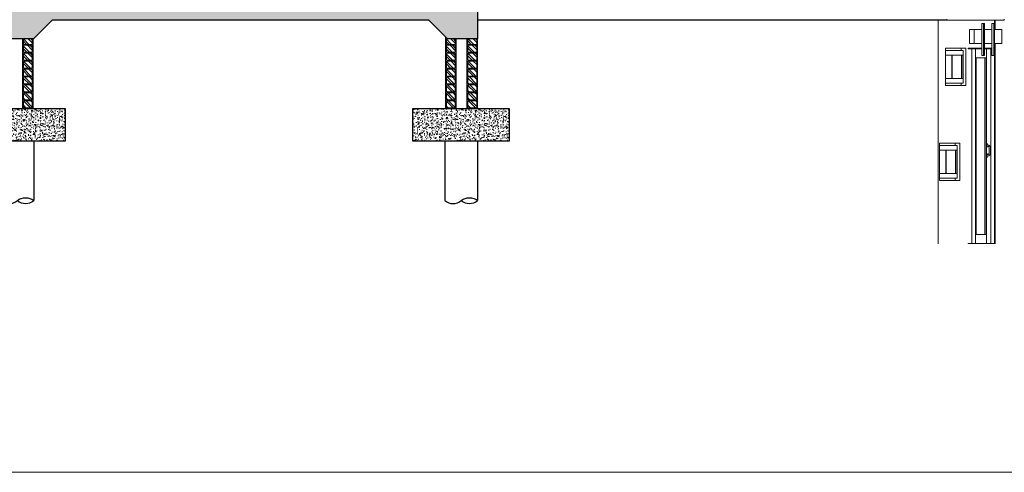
# Model space of a CAD drawing. Header units: millimetres. Extents: x -115474967 to 444143, y -74377 to 241828222.
# Tile 439 of 590: x 60063 to 70628, y -3692 to 1161. Entities that reach past the tile are written whole.
import ezdxf

# ---------------------------------------------------------------- set-up
doc = ezdxf.new("R2010")
doc.units = ezdxf.units.MM
doc.header["$MEASUREMENT"] = 0
doc.linetypes.add('CENTERX2', pattern=[4, 2.5, -0.5, 0.5, -0.5])
doc.linetypes.add('PHANTOM', pattern=[2.5, 1.25, -0.25, 0.25, -0.25, 0.25, -0.25])
for name, color, linetype in [('00-2 Steel', 2, 'Continuous'), ('00-5 Grid 01', 9, 'PHANTOM'), ('00-6 H-Brickwork', 9, 'Continuous'), ('CONCRETE', 3, 'Continuous'), ('Concrete Column', 1, 'Continuous')]:
    doc.layers.add(name, color=color, linetype=linetype)
doc.layers.add('0_cons_01', color=40, linetype='Continuous', lineweight=0, plot=False)
doc.layers.add('1HATCH', color=8, linetype='Continuous', lineweight=0)
doc.layers.add('2 Walls', color=4, linetype='Continuous', lineweight=50)
pattern_1 = [(135, (138195.14, 0), (-39.774756, -39.774756), []), (135, (138195.14, 26.517), (-39.774756, -39.774756), [])]

msp = doc.modelspace()

# ---------------------------------------------------------------- hatches: boundary and pattern name
at = {"layer": '00-6 H-Brickwork'}
h = msp.add_hatch(dxfattribs=at)
h.set_pattern_fill('ANSI32', color=256, scale=150, angle=450, style=0)
h.set_pattern_definition(pattern_1)
h.paths.add_polyline_path([(60102.42715, 896.58319), (60102.42715, 956.58319), (60197.42715, 956.58319), (60197.42715, 896.58319)])
h.paths.add_polyline_path([(60102.42715, 811.58319), (60102.42715, 886.58319), (60197.42715, 886.58319), (60197.42715, 811.58319)])
h.paths.add_polyline_path([(60102.42715, 726.58319), (60102.42715, 801.58319), (60197.42715, 801.58319), (60197.42715, 726.58319)])
h.paths.add_polyline_path([(60102.42715, 641.58319), (60102.42715, 716.58319), (60197.42715, 716.58319), (60197.42715, 641.58319)])
h.paths.add_polyline_path([(60102.42715, 556.58319), (60102.42715, 631.58319), (60197.42715, 631.58319), (60197.42715, 556.58319)])
h.paths.add_polyline_path([(60102.42715, 471.58319), (60102.42715, 546.58319), (60197.42715, 546.58319), (60197.42715, 471.58319)])
h.paths.add_polyline_path([(60102.42715, 386.58319), (60102.42715, 461.58319), (60197.42715, 461.58319), (60197.42715, 386.58319)])
h.paths.add_polyline_path([(60102.42715, 301.58319), (60102.42715, 376.58319), (60197.42715, 376.58319), (60197.42715, 301.58319)])
h.paths.add_polyline_path([(60102.42715, 216.58319), (60102.42715, 291.58319), (60197.42715, 291.58319), (60197.42715, 216.58319)])
h.paths.add_polyline_path([(59967.42715, 896.58319), (59967.42715, 956.58319), (59872.42715, 956.58319), (59872.42715, 896.58319)])
h.paths.add_polyline_path([(59967.42715, 811.58319), (59967.42715, 886.58319), (59872.42715, 886.58319), (59872.42715, 811.58319)])
h.paths.add_polyline_path([(59967.42715, 726.58319), (59967.42715, 801.58319), (59872.42715, 801.58319), (59872.42715, 726.58319)])
h.paths.add_polyline_path([(59967.42715, 641.58319), (59967.42715, 716.58319), (59872.42715, 716.58319), (59872.42715, 641.58319)])
h.paths.add_polyline_path([(59967.42715, 556.58319), (59967.42715, 631.58319), (59872.42715, 631.58319), (59872.42715, 556.58319)])
h.paths.add_polyline_path([(59967.42715, 471.58319), (59967.42715, 546.58319), (59872.42715, 546.58319), (59872.42715, 471.58319)])
h.paths.add_polyline_path([(59967.42715, 386.58319), (59967.42715, 461.58319), (59872.42715, 461.58319), (59872.42715, 386.58319)])
h.paths.add_polyline_path([(59967.42715, 301.58319), (59967.42715, 376.58319), (59872.42715, 376.58319), (59872.42715, 301.58319)])
h.paths.add_polyline_path([(59967.42715, 216.58319), (59967.42715, 291.58319), (59872.42715, 291.58319), (59872.42715, 216.58319)])
h.paths.add_polyline_path([(60102.42715, 5471.58319), (60102.42715, 5512.11457), (60197.42715, 5512.11457), (60197.42715, 5471.58319)])
h.paths.add_polyline_path([(60102.42715, 5386.58319), (60102.42715, 5461.58319), (60197.42715, 5461.58319), (60197.42715, 5386.58319)])
h.paths.add_polyline_path([(60102.42715, 5301.58319), (60102.42715, 5376.58319), (60197.42715, 5376.58319), (60197.42715, 5301.58319)])
h.paths.add_polyline_path([(60102.42715, 5216.58319), (60102.42715, 5291.58319), (60197.42715, 5291.58319), (60197.42715, 5216.58319)])
h.paths.add_polyline_path([(60102.42715, 5131.58319), (60102.42715, 5206.58319), (60197.42715, 5206.58319), (60197.42715, 5131.58319)])
h.paths.add_polyline_path([(60102.42715, 5046.58319), (60102.42715, 5121.58319), (60197.42715, 5121.58319), (60197.42715, 5046.58319)])
h.paths.add_polyline_path([(60102.42715, 4961.58319), (60102.42715, 5036.58319), (60197.42715, 5036.58319), (60197.42715, 4961.58319)])
h.paths.add_polyline_path([(60102.42715, 4876.58319), (60102.42715, 4951.58319), (60197.42715, 4951.58319), (60197.42715, 4876.58319)])
h.paths.add_polyline_path([(60102.42715, 4791.58319), (60102.42715, 4866.58319), (60197.42715, 4866.58319), (60197.42715, 4791.58319)])
h.paths.add_polyline_path([(60102.42715, 4706.58319), (60102.42715, 4781.58319), (60197.42715, 4781.58319), (60197.42715, 4706.58319)])
h.paths.add_polyline_path([(60102.42715, 4621.58319), (60102.42715, 4696.58319), (60197.42715, 4696.58319), (60197.42715, 4621.58319)])
h.paths.add_polyline_path([(60102.42715, 4536.58319), (60102.42715, 4611.58319), (60197.42715, 4611.58319), (60197.42715, 4536.58319)])
h.paths.add_polyline_path([(60102.42715, 4451.58319), (60102.42715, 4526.58319), (60197.42715, 4526.58319), (60197.42715, 4451.58319)])
h.paths.add_polyline_path([(60102.42715, 4366.58319), (60102.42715, 4441.58319), (60197.42715, 4441.58319), (60197.42715, 4366.58319)])
h.paths.add_polyline_path([(60102.42715, 4296.58319), (60102.42715, 4356.58319), (60197.42715, 4356.58319), (60197.42715, 4296.58319)])
h.paths.add_polyline_path([(60102.42715, 4211.58319), (60102.42715, 4286.58319), (60197.42715, 4286.58319), (60197.42715, 4211.58319)])
h.paths.add_polyline_path([(60102.42715, 4126.58319), (60102.42715, 4201.58319), (60197.42715, 4201.58319), (60197.42715, 4126.58319)])
h.paths.add_polyline_path([(60102.42715, 4041.58319), (60102.42715, 4116.58319), (60197.42715, 4116.58319), (60197.42715, 4041.58319)])
h.paths.add_polyline_path([(60102.42715, 3956.58319), (60102.42715, 4031.58319), (60197.42715, 4031.58319), (60197.42715, 3956.58319)])
h.paths.add_polyline_path([(60102.42715, 3871.58319), (60102.42715, 3946.58319), (60197.42715, 3946.58319), (60197.42715, 3871.58319)])
h.paths.add_polyline_path([(60102.42715, 3786.58319), (60102.42715, 3861.58319), (60197.42715, 3861.58319), (60197.42715, 3786.58319)])
h.paths.add_polyline_path([(60102.42715, 3701.58319), (60102.42715, 3776.58319), (60197.42715, 3776.58319), (60197.42715, 3701.58319)])
h.paths.add_polyline_path([(60102.42715, 3616.58319), (60102.42715, 3691.58319), (60197.42715, 3691.58319), (60197.42715, 3616.58319)])
h.paths.add_polyline_path([(60102.42715, 3546.58319), (60102.42715, 3606.58319), (60197.42715, 3606.58319), (60197.42715, 3546.58319)])
h.paths.add_polyline_path([(60102.42715, 3461.58319), (60102.42715, 3536.58319), (60197.42715, 3536.58319), (60197.42715, 3461.58319)])
h.paths.add_polyline_path([(60102.42715, 3376.58319), (60102.42715, 3451.58319), (60197.42715, 3451.58319), (60197.42715, 3376.58319)])
h.paths.add_polyline_path([(60102.42715, 3291.58319), (60102.42715, 3366.58319), (60197.42715, 3366.58319), (60197.42715, 3291.58319)])
h.paths.add_polyline_path([(60102.42715, 3206.58319), (60102.42715, 3281.58319), (60197.42715, 3281.58319), (60197.42715, 3206.58319)])
h.paths.add_polyline_path([(60102.42715, 3121.58319), (60102.42715, 3196.58319), (60197.42715, 3196.58319), (60197.42715, 3121.58319)])
h.paths.add_polyline_path([(60102.42715, 3036.58319), (60102.42715, 3111.58319), (60197.42715, 3111.58319), (60197.42715, 3036.58319)])
h.paths.add_polyline_path([(60102.42715, 2951.58319), (60102.42715, 3026.58319), (60197.42715, 3026.58319), (60197.42715, 2951.58319)])
h.paths.add_polyline_path([(60102.42715, 2866.58319), (60102.42715, 2941.58319), (60197.42715, 2941.58319), (60197.42715, 2866.58319)])
h.paths.add_polyline_path([(60102.42715, 2796.58319), (60102.42715, 2856.58319), (60197.42715, 2856.58319), (60197.42715, 2796.58319)])
h.paths.add_polyline_path([(60102.42715, 2711.58319), (60102.42715, 2786.58319), (60197.42715, 2786.58319), (60197.42715, 2711.58319)])
h.paths.add_polyline_path([(60102.42715, 2626.58319), (60102.42715, 2701.58319), (60197.42715, 2701.58319), (60197.42715, 2626.58319)])
h.paths.add_polyline_path([(60102.42715, 2541.58319), (60102.42715, 2616.58319), (60197.42715, 2616.58319), (60197.42715, 2541.58319)])
h.paths.add_polyline_path([(60102.42715, 2456.58319), (60102.42715, 2531.58319), (60197.42715, 2531.58319), (60197.42715, 2456.58319)])
h.paths.add_polyline_path([(60102.42715, 2371.58319), (60102.42715, 2446.58319), (60197.42715, 2446.58319), (60197.42715, 2371.58319)])
h.paths.add_polyline_path([(60102.42715, 2286.58319), (60102.42715, 2361.58319), (60197.42715, 2361.58319), (60197.42715, 2286.58319)])
h.paths.add_polyline_path([(60102.42715, 2201.58319), (60102.42715, 2276.58319), (60197.42715, 2276.58319), (60197.42715, 2201.58319)])
h.paths.add_polyline_path([(60102.42715, 2116.58319), (60102.42715, 2191.58319), (60197.42715, 2191.58319), (60197.42715, 2116.58319)])
h.paths.add_polyline_path([(60102.42715, 2046.58319), (60102.42715, 2106.58319), (60197.42715, 2106.58319), (60197.42715, 2046.58319)])
h.paths.add_polyline_path([(60102.42715, 1961.58319), (60102.42715, 2036.58319), (60197.42715, 2036.58319), (60197.42715, 1961.58319)])
h.paths.add_polyline_path([(60102.42715, 1876.58319), (60102.42715, 1951.58319), (60197.42715, 1951.58319), (60197.42715, 1876.58319)])
h.paths.add_polyline_path([(60102.42715, 1791.58319), (60102.42715, 1866.58319), (60197.42715, 1866.58319), (60197.42715, 1791.58319)])
h.paths.add_polyline_path([(60102.42715, 1706.58319), (60102.42715, 1781.58319), (60197.42715, 1781.58319), (60197.42715, 1706.58319)])
h.paths.add_polyline_path([(60102.42715, 1621.58319), (60102.42715, 1696.58319), (60197.42715, 1696.58319), (60197.42715, 1621.58319)])
h.paths.add_polyline_path([(60102.42715, 1536.58319), (60102.42715, 1611.58319), (60197.42715, 1611.58319), (60197.42715, 1536.58319)])
h.paths.add_polyline_path([(60102.42715, 1451.58319), (60102.42715, 1526.58319), (60197.42715, 1526.58319), (60197.42715, 1451.58319)])
h.paths.add_polyline_path([(60102.42715, 1366.58319), (60102.42715, 1441.58319), (60197.42715, 1441.58319), (60197.42715, 1366.58319)])
h.paths.add_polyline_path([(59967.42715, 5471.58319), (59967.42715, 5512.11457), (59872.42715, 5512.11457), (59872.42715, 5471.58319)])
h.paths.add_polyline_path([(59967.42715, 5386.58319), (59967.42715, 5461.58319), (59872.42715, 5461.58319), (59872.42715, 5386.58319)])
h.paths.add_polyline_path([(59967.42715, 5301.58319), (59967.42715, 5376.58319), (59872.42715, 5376.58319), (59872.42715, 5301.58319)])
h.paths.add_polyline_path([(59967.42715, 5216.58319), (59967.42715, 5291.58319), (59872.42715, 5291.58319), (59872.42715, 5216.58319)])
h.paths.add_polyline_path([(59967.42715, 5131.58319), (59967.42715, 5206.58319), (59872.42715, 5206.58319), (59872.42715, 5131.58319)])
h.paths.add_polyline_path([(59967.42715, 5046.58319), (59967.42715, 5121.58319), (59872.42715, 5121.58319), (59872.42715, 5046.58319)])
h.paths.add_polyline_path([(59967.42715, 4961.58319), (59967.42715, 5036.58319), (59872.42715, 5036.58319), (59872.42715, 4961.58319)])
h.paths.add_polyline_path([(59967.42715, 4876.58319), (59967.42715, 4951.58319), (59872.42715, 4951.58319), (59872.42715, 4876.58319)])
h.paths.add_polyline_path([(59967.42715, 4791.58319), (59967.42715, 4866.58319), (59872.42715, 4866.58319), (59872.42715, 4791.58319)])
h.paths.add_polyline_path([(59967.42715, 4706.58319), (59967.42715, 4781.58319), (59872.42715, 4781.58319), (59872.42715, 4706.58319)])
h.paths.add_polyline_path([(59967.42715, 4621.58319), (59967.42715, 4696.58319), (59872.42715, 4696.58319), (59872.42715, 4621.58319)])
h.paths.add_polyline_path([(59967.42715, 4536.58319), (59967.42715, 4611.58319), (59872.42715, 4611.58319), (59872.42715, 4536.58319)])
h.paths.add_polyline_path([(59967.42715, 4451.58319), (59967.42715, 4526.58319), (59872.42715, 4526.58319), (59872.42715, 4451.58319)])
h.paths.add_polyline_path([(59967.42715, 4366.58319), (59967.42715, 4441.58319), (59872.42715, 4441.58319), (59872.42715, 4366.58319)])
h.paths.add_polyline_path([(59967.42715, 4296.58319), (59967.42715, 4356.58319), (59872.42715, 4356.58319), (59872.42715, 4296.58319)])
h.paths.add_polyline_path([(59967.42715, 4211.58319), (59967.42715, 4286.58319), (59872.42715, 4286.58319), (59872.42715, 4211.58319)])
h.paths.add_polyline_path([(59967.42715, 4126.58319), (59967.42715, 4201.58319), (59872.42715, 4201.58319), (59872.42715, 4126.58319)])
h.paths.add_polyline_path([(59967.42715, 4041.58319), (59967.42715, 4116.58319), (59872.42715, 4116.58319), (59872.42715, 4041.58319)])
h.paths.add_polyline_path([(59967.42715, 3956.58319), (59967.42715, 4031.58319), (59872.42715, 4031.58319), (59872.42715, 3956.58319)])
h.paths.add_polyline_path([(59967.42715, 3871.58319), (59967.42715, 3946.58319), (59872.42715, 3946.58319), (59872.42715, 3871.58319)])
h.paths.add_polyline_path([(59967.42715, 3786.58319), (59967.42715, 3861.58319), (59872.42715, 3861.58319), (59872.42715, 3786.58319)])
h.paths.add_polyline_path([(59967.42715, 3701.58319), (59967.42715, 3776.58319), (59872.42715, 3776.58319), (59872.42715, 3701.58319)])
h.paths.add_polyline_path([(59967.42715, 3616.58319), (59967.42715, 3691.58319), (59872.42715, 3691.58319), (59872.42715, 3616.58319)])
h.paths.add_polyline_path([(59967.42715, 3546.58319), (59967.42715, 3606.58319), (59872.42715, 3606.58319), (59872.42715, 3546.58319)])
h.paths.add_polyline_path([(59967.42715, 3461.58319), (59967.42715, 3536.58319), (59872.42715, 3536.58319), (59872.42715, 3461.58319)])
h.paths.add_polyline_path([(59967.42715, 3376.58319), (59967.42715, 3451.58319), (59872.42715, 3451.58319), (59872.42715, 3376.58319)])
h.paths.add_polyline_path([(59967.42715, 3291.58319), (59967.42715, 3366.58319), (59872.42715, 3366.58319), (59872.42715, 3291.58319)])
h.paths.add_polyline_path([(59967.42715, 3206.58319), (59967.42715, 3281.58319), (59872.42715, 3281.58319), (59872.42715, 3206.58319)])
h.paths.add_polyline_path([(59967.42715, 3121.58319), (59967.42715, 3196.58319), (59872.42715, 3196.58319), (59872.42715, 3121.58319)])
h.paths.add_polyline_path([(59967.42715, 3036.58319), (59967.42715, 3111.58319), (59872.42715, 3111.58319), (59872.42715, 3036.58319)])
h.paths.add_polyline_path([(59967.42715, 2951.58319), (59967.42715, 3026.58319), (59872.42715, 3026.58319), (59872.42715, 2951.58319)])
h.paths.add_polyline_path([(59967.42715, 2866.58319), (59967.42715, 2941.58319), (59872.42715, 2941.58319), (59872.42715, 2866.58319)])
h.paths.add_polyline_path([(59967.42715, 2796.58319), (59967.42715, 2856.58319), (59872.42715, 2856.58319), (59872.42715, 2796.58319)])
h.paths.add_polyline_path([(59967.42715, 2711.58319), (59967.42715, 2786.58319), (59872.42715, 2786.58319), (59872.42715, 2711.58319)])
h.paths.add_polyline_path([(59967.42715, 2626.58319), (59967.42715, 2701.58319), (59872.42715, 2701.58319), (59872.42715, 2626.58319)])
h.paths.add_polyline_path([(59967.42715, 2541.58319), (59967.42715, 2616.58319), (59872.42715, 2616.58319), (59872.42715, 2541.58319)])
h.paths.add_polyline_path([(59967.42715, 2456.58319), (59967.42715, 2531.58319), (59872.42715, 2531.58319), (59872.42715, 2456.58319)])
h = msp.add_hatch(dxfattribs=at)
h.set_pattern_fill('ANSI32', color=256, scale=150, angle=450, style=0)
h.set_pattern_definition(pattern_1)
h.paths.add_polyline_path([(53880.1892, 896.58319), (53880.1892, 956.58319), (53975.1892, 956.58319), (53975.1892, 896.58319)])
h.paths.add_polyline_path([(53880.1892, 811.58319), (53880.1892, 886.58319), (53975.1892, 886.58319), (53975.1892, 811.58319)])
h.paths.add_polyline_path([(53880.1892, 726.58319), (53880.1892, 801.58319), (53975.1892, 801.58319), (53975.1892, 726.58319)])
h.paths.add_polyline_path([(53880.1892, 641.58319), (53880.1892, 716.58319), (53975.1892, 716.58319), (53975.1892, 641.58319)])
h.paths.add_polyline_path([(53880.1892, 556.58319), (53880.1892, 631.58319), (53975.1892, 631.58319), (53975.1892, 556.58319)])
h.paths.add_polyline_path([(53880.1892, 471.58319), (53880.1892, 546.58319), (53975.1892, 546.58319), (53975.1892, 471.58319)])
h.paths.add_polyline_path([(53880.1892, 386.58319), (53880.1892, 461.58319), (53975.1892, 461.58319), (53975.1892, 386.58319)])
h.paths.add_polyline_path([(53880.1892, 301.58319), (53880.1892, 376.58319), (53975.1892, 376.58319), (53975.1892, 301.58319)])
h.paths.add_polyline_path([(53880.1892, 216.58319), (53880.1892, 291.58319), (53975.1892, 291.58319), (53975.1892, 216.58319)])
h.paths.add_polyline_path([(53745.1892, 896.58319), (53745.1892, 956.58319), (53650.1892, 956.58319), (53650.1892, 896.58319)])
h.paths.add_polyline_path([(53745.1892, 811.58319), (53745.1892, 886.58319), (53650.1892, 886.58319), (53650.1892, 811.58319)])
h.paths.add_polyline_path([(53745.1892, 726.58319), (53745.1892, 801.58319), (53650.1892, 801.58319), (53650.1892, 726.58319)])
h.paths.add_polyline_path([(53745.1892, 641.58319), (53745.1892, 716.58319), (53650.1892, 716.58319), (53650.1892, 641.58319)])
h.paths.add_polyline_path([(53745.1892, 556.58319), (53745.1892, 631.58319), (53650.1892, 631.58319), (53650.1892, 556.58319)])
h.paths.add_polyline_path([(53745.1892, 471.58319), (53745.1892, 546.58319), (53650.1892, 546.58319), (53650.1892, 471.58319)])
h.paths.add_polyline_path([(53745.1892, 386.58319), (53745.1892, 461.58319), (53650.1892, 461.58319), (53650.1892, 386.58319)])
h.paths.add_polyline_path([(53745.1892, 301.58319), (53745.1892, 376.58319), (53650.1892, 376.58319), (53650.1892, 301.58319)])
h.paths.add_polyline_path([(53745.1892, 216.58319), (53745.1892, 291.58319), (53650.1892, 291.58319), (53650.1892, 216.58319)])
h.paths.add_polyline_path([(53880.1892, 2526.58319), (53880.1892, 2601.58319), (53975.1892, 2601.58319), (53975.1892, 2526.58319)])
h.paths.add_polyline_path([(53880.1892, 2456.58319), (53880.1892, 2516.58319), (53975.1892, 2516.58319), (53975.1892, 2456.58319)])
h.paths.add_polyline_path([(53880.1892, 2371.58319), (53880.1892, 2446.58319), (53975.1892, 2446.58319), (53975.1892, 2371.58319)])
h.paths.add_polyline_path([(53880.1892, 2286.58319), (53880.1892, 2361.58319), (53975.1892, 2361.58319), (53975.1892, 2286.58319)])
h.paths.add_polyline_path([(53880.1892, 2201.58319), (53880.1892, 2276.58319), (53975.1892, 2276.58319), (53975.1892, 2201.58319)])
h.paths.add_polyline_path([(53880.1892, 2116.58319), (53880.1892, 2191.58319), (53975.1892, 2191.58319), (53975.1892, 2116.58319)])
h.paths.add_polyline_path([(53880.1892, 2046.58319), (53880.1892, 2106.58319), (53975.1892, 2106.58319), (53975.1892, 2046.58319)])
h.paths.add_polyline_path([(53880.1892, 1961.58319), (53880.1892, 2036.58319), (53975.1892, 2036.58319), (53975.1892, 1961.58319)])
h.paths.add_polyline_path([(53880.1892, 1876.58319), (53880.1892, 1951.58319), (53975.1892, 1951.58319), (53975.1892, 1876.58319)])
h.paths.add_polyline_path([(53880.1892, 1791.58319), (53880.1892, 1866.58319), (53975.1892, 1866.58319), (53975.1892, 1791.58319)])
h.paths.add_polyline_path([(53880.1892, 1706.58319), (53880.1892, 1781.58319), (53975.1892, 1781.58319), (53975.1892, 1706.58319)])
h.paths.add_polyline_path([(53880.1892, 1621.58319), (53880.1892, 1696.58319), (53975.1892, 1696.58319), (53975.1892, 1621.58319)])
h.paths.add_polyline_path([(53880.1892, 1536.58319), (53880.1892, 1611.58319), (53975.1892, 1611.58319), (53975.1892, 1536.58319)])
h.paths.add_polyline_path([(53880.1892, 1451.58319), (53880.1892, 1526.58319), (53975.1892, 1526.58319), (53975.1892, 1451.58319)])
h.paths.add_polyline_path([(53880.1892, 1366.58319), (53880.1892, 1441.58319), (53975.1892, 1441.58319), (53975.1892, 1366.58319)])
h.paths.add_polyline_path([(53745.1892, 2526.58319), (53745.1892, 2601.58319), (53650.1892, 2601.58319), (53650.1892, 2526.58319)])
h.paths.add_polyline_path([(53745.1892, 2456.58319), (53745.1892, 2516.58319), (53650.1892, 2516.58319), (53650.1892, 2456.58319)])
h.paths.add_polyline_path([(53745.1892, 2371.58319), (53745.1892, 2446.58319), (53650.1892, 2446.58319), (53650.1892, 2371.58319)])
h.paths.add_polyline_path([(53745.1892, 2286.58319), (53745.1892, 2361.58319), (53650.1892, 2361.58319), (53650.1892, 2286.58319)])
h.paths.add_polyline_path([(53745.1892, 2201.58319), (53745.1892, 2276.58319), (53650.1892, 2276.58319), (53650.1892, 2201.58319)])
h.paths.add_polyline_path([(53745.1892, 2116.58319), (53745.1892, 2191.58319), (53650.1892, 2191.58319), (53650.1892, 2116.58319)])
h.paths.add_polyline_path([(53745.1892, 2046.58319), (53745.1892, 2106.58319), (53650.1892, 2106.58319), (53650.1892, 2046.58319)])
h.paths.add_polyline_path([(53745.1892, 1961.58319), (53745.1892, 2036.58319), (53650.1892, 2036.58319), (53650.1892, 1961.58319)])
h.paths.add_polyline_path([(53745.1892, 1876.58319), (53745.1892, 1951.58319), (53650.1892, 1951.58319), (53650.1892, 1876.58319)])
h.paths.add_polyline_path([(53745.1892, 1791.58319), (53745.1892, 1866.58319), (53650.1892, 1866.58319), (53650.1892, 1791.58319)])
h.paths.add_polyline_path([(53745.1892, 1706.58319), (53745.1892, 1781.58319), (53650.1892, 1781.58319), (53650.1892, 1706.58319)])
h.paths.add_polyline_path([(53745.1892, 1621.58319), (53745.1892, 1696.58319), (53650.1892, 1696.58319), (53650.1892, 1621.58319)])
h.paths.add_polyline_path([(53745.1892, 1536.58319), (53745.1892, 1611.58319), (53650.1892, 1611.58319), (53650.1892, 1536.58319)])
h.paths.add_polyline_path([(53745.1892, 1451.58319), (53745.1892, 1526.58319), (53650.1892, 1526.58319), (53650.1892, 1451.58319)])
h.paths.add_polyline_path([(53745.1892, 1366.58319), (53745.1892, 1441.58319), (53650.1892, 1441.58319), (53650.1892, 1366.58319)])
h.paths.add_polyline_path([(53880.1892, 3191.58319), (53880.1892, 3206.58346), (53975.1892, 3206.58346), (53975.1892, 3191.58319)])
h.paths.add_polyline_path([(53880.1892, 3106.58319), (53880.1892, 3181.58319), (53975.1892, 3181.58319), (53975.1892, 3106.58319)])
h.paths.add_polyline_path([(53880.1892, 3021.58319), (53880.1892, 3096.58319), (53975.1892, 3096.58319), (53975.1892, 3021.58319)])
h.paths.add_polyline_path([(53880.1892, 2936.58319), (53880.1892, 3011.58319), (53975.1892, 3011.58319), (53975.1892, 2936.58319)])
h.paths.add_polyline_path([(53880.1892, 2866.58319), (53880.1892, 2926.58319), (53975.1892, 2926.58319), (53975.1892, 2866.58319)])
h.paths.add_polyline_path([(53880.1892, 2781.58319), (53880.1892, 2856.58319), (53975.1892, 2856.58319), (53975.1892, 2781.58319)])
h.paths.add_polyline_path([(53880.1892, 2696.58319), (53880.1892, 2771.58319), (53975.1892, 2771.58319), (53975.1892, 2696.58319)])
h.paths.add_polyline_path([(53880.1892, 2611.58319), (53880.1892, 2686.58319), (53975.1892, 2686.58319), (53975.1892, 2611.58319)])
h.paths.add_polyline_path([(53745.1892, 3191.58319), (53745.1892, 3206.58346), (53650.1892, 3206.58346), (53650.1892, 3191.58319)])
h.paths.add_polyline_path([(53745.1892, 3106.58319), (53745.1892, 3181.58319), (53650.1892, 3181.58319), (53650.1892, 3106.58319)])
h.paths.add_polyline_path([(53745.1892, 3021.58319), (53745.1892, 3096.58319), (53650.1892, 3096.58319), (53650.1892, 3021.58319)])
h.paths.add_polyline_path([(53745.1892, 2936.58319), (53745.1892, 3011.58319), (53650.1892, 3011.58319), (53650.1892, 2936.58319)])
h.paths.add_polyline_path([(53745.1892, 2866.58319), (53745.1892, 2926.58319), (53650.1892, 2926.58319), (53650.1892, 2866.58319)])
h.paths.add_polyline_path([(53745.1892, 2781.58319), (53745.1892, 2856.58319), (53650.1892, 2856.58319), (53650.1892, 2781.58319)])
h.paths.add_polyline_path([(53745.1892, 2696.58319), (53745.1892, 2771.58319), (53650.1892, 2771.58319), (53650.1892, 2696.58319)])
h.paths.add_polyline_path([(53745.1892, 2611.58319), (53745.1892, 2686.58319), (53650.1892, 2686.58319), (53650.1892, 2611.58319)])
h.paths.add_polyline_path([(53880.1892, 4296.5833), (53880.1892, 4346.58319), (53975.1892, 4346.58319), (53975.1892, 4296.5833)])
h.paths.add_polyline_path([(53880.1892, 4211.5833), (53880.1892, 4286.5833), (53975.1892, 4286.5833), (53975.1892, 4211.5833)])
h.paths.add_polyline_path([(53880.1892, 4126.5833), (53880.1892, 4201.5833), (53975.1892, 4201.5833), (53975.1892, 4126.5833)])
h.paths.add_polyline_path([(53880.1892, 4041.5833), (53880.1892, 4116.5833), (53975.1892, 4116.5833), (53975.1892, 4041.5833)])
h.paths.add_polyline_path([(53880.1892, 3956.5833), (53880.1892, 4031.5833), (53975.1892, 4031.5833), (53975.1892, 3956.5833)])
h.paths.add_polyline_path([(53880.1892, 3871.5833), (53880.1892, 3946.5833), (53975.1892, 3946.5833), (53975.1892, 3871.5833)])
h.paths.add_polyline_path([(53880.1892, 3786.5833), (53880.1892, 3861.5833), (53975.1892, 3861.5833), (53975.1892, 3786.5833)])
h.paths.add_polyline_path([(53745.1892, 4296.5833), (53745.1892, 4346.58319), (53650.1892, 4346.58319), (53650.1892, 4296.5833)])
h.paths.add_polyline_path([(53745.1892, 4211.5833), (53745.1892, 4286.5833), (53650.1892, 4286.5833), (53650.1892, 4211.5833)])
h.paths.add_polyline_path([(53745.1892, 4126.5833), (53745.1892, 4201.5833), (53650.1892, 4201.5833), (53650.1892, 4126.5833)])
h.paths.add_polyline_path([(53745.1892, 4041.5833), (53745.1892, 4116.5833), (53650.1892, 4116.5833), (53650.1892, 4041.5833)])
h.paths.add_polyline_path([(53745.1892, 3956.5833), (53745.1892, 4031.5833), (53650.1892, 4031.5833), (53650.1892, 3956.5833)])
h.paths.add_polyline_path([(53745.1892, 3871.5833), (53745.1892, 3946.5833), (53650.1892, 3946.5833), (53650.1892, 3871.5833)])
h.paths.add_polyline_path([(53745.1892, 3786.5833), (53745.1892, 3861.5833), (53650.1892, 3861.5833), (53650.1892, 3786.5833)])
h.paths.add_polyline_path([(64871.65991, 896.58319), (64871.65991, 956.58319), (64966.65991, 956.58319), (64966.65991, 896.58319)])
h.paths.add_polyline_path([(64871.65991, 811.58319), (64871.65991, 886.58319), (64966.65991, 886.58319), (64966.65991, 811.58319)])
h.paths.add_polyline_path([(64871.65991, 726.58319), (64871.65991, 801.58319), (64966.65991, 801.58319), (64966.65991, 726.58319)])
h.paths.add_polyline_path([(64871.65991, 641.58319), (64871.65991, 716.58319), (64966.65991, 716.58319), (64966.65991, 641.58319)])
h.paths.add_polyline_path([(64871.65991, 556.58319), (64871.65991, 631.58319), (64966.65991, 631.58319), (64966.65991, 556.58319)])
h.paths.add_polyline_path([(64871.65991, 471.58319), (64871.65991, 546.58319), (64966.65991, 546.58319), (64966.65991, 471.58319)])
h.paths.add_polyline_path([(64871.65991, 386.58319), (64871.65991, 461.58319), (64966.65991, 461.58319), (64966.65991, 386.58319)])
h.paths.add_polyline_path([(64871.65991, 301.58319), (64871.65991, 376.58319), (64966.65991, 376.58319), (64966.65991, 301.58319)])
h.paths.add_polyline_path([(64871.65991, 216.58319), (64871.65991, 291.58319), (64966.65991, 291.58319), (64966.65991, 216.58319)])
h.paths.add_polyline_path([(64736.65991, 896.58319), (64736.65991, 956.58319), (64641.65991, 956.58319), (64641.65991, 896.58319)])
h.paths.add_polyline_path([(64736.65991, 811.58319), (64736.65991, 886.58319), (64641.65991, 886.58319), (64641.65991, 811.58319)])
h.paths.add_polyline_path([(64736.65991, 726.58319), (64736.65991, 801.58319), (64641.65991, 801.58319), (64641.65991, 726.58319)])
h.paths.add_polyline_path([(64736.65991, 641.58319), (64736.65991, 716.58319), (64641.65991, 716.58319), (64641.65991, 641.58319)])
h.paths.add_polyline_path([(64736.65991, 556.58319), (64736.65991, 631.58319), (64641.65991, 631.58319), (64641.65991, 556.58319)])
h.paths.add_polyline_path([(64736.65991, 471.58319), (64736.65991, 546.58319), (64641.65991, 546.58319), (64641.65991, 471.58319)])
h.paths.add_polyline_path([(64736.65991, 386.58319), (64736.65991, 461.58319), (64641.65991, 461.58319), (64641.65991, 386.58319)])
h.paths.add_polyline_path([(64736.65991, 301.58319), (64736.65991, 376.58319), (64641.65991, 376.58319), (64641.65991, 301.58319)])
h.paths.add_polyline_path([(64736.65991, 216.58319), (64736.65991, 291.58319), (64641.65991, 291.58319), (64641.65991, 216.58319)])
at = {"layer": '1HATCH'}
h = msp.add_hatch(dxfattribs=at)
h.set_pattern_fill('AR-CONC', color=256, scale=10)
h.set_pattern_definition([(50, (138195.14, 0), (71.72602, -6.275213), [7.5, -82.5]), (355, (138195.14, 0), (-13.875133, 75.219213), [6, -66]), (100.45144, (138201.12, -0.52), (57.850885, 68.944), [6.37402, -70.11421]), (46.1842, (138195.14, 20), (106.72413, -16.55193), [11.25, -123.75]), (96.63564, (138204.03, 18.62), (93.4662, 97.41186), [9.56103, -105.17138]), (351.18416, (138195.14, 20), (93.4662, 97.41186), [9, -99]), (21, (138205.14, 15), (59.690705, -40.26189), [7.5, -82.5]), (326, (138205.14, 15), (24.33153, 72.515005), [6, -66]), (71.451445, (138210.114, 11.645), (84.02224, 32.253115), [6.37402, -70.11421]), (37.5, (138195.14, 0), (1.2159855, 33.289385), [0, -65.2, 0, -67, 0, -66.25]), (7.5, (138195.14, 0), (26.306954, 39.441171), [0, -38.2, 0, -63.7, 0, -25.25]), (327.5, (138172.84, 3e-12), (53.382244, -2.255487), [0, -25, 0, -78, 0, -103.5]), (317.5, (138162.84, 4e-12), (58.318617, 10.010498), [0, -32.5, 0, -51.8, 0, -73.5])])
h.paths.add_polyline_path([(53640.18945, 1356.58319), (64976.65991, 1356.58319), (64976.65991, 956.58319), (64652.38904, 956.58319), (64452.38904, 1156.58319), (60411.05076, 1156.58319), (60211.05076, 956.58319), (59862.16832, 956.58319), (59662.16832, 1156.58319), (54187.62809, 1156.58319), (53987.62809, 956.58319), (53640.18945, 956.58319)])
h.paths.add_polyline_path([(53985.6636, 3616.5833), (53640.11389, 3616.5833), (53639.83904, 3776.5833), (53985.38875, 3776.5833)])
h = msp.add_hatch(dxfattribs=at)
h.set_pattern_fill('AR-CONC', color=256, scale=10)
h.set_pattern_definition([(50, (-126987.043, 199279.84), (71.726018, -6.275213), [7.5, -82.5]), (355, (-126987.04, 199279.84), (-13.875133, 75.219213), [6, -66]), (100.451444, (-126981.066, 199279.32), (57.850885, 68.943999), [6.37402, -70.114211]), (46.1842, (-126987.04, 199299.84), (106.724133, -16.551928), [11.25, -123.75]), (96.635635, (-126978.15, 199298.46), (93.466195, 97.41186), [9.561034, -105.171376]), (351.184164, (-126987.04, 199299.84), (93.466195, 97.41186), [9, -99]), (21, (-126977.043, 199294.84), (59.690705, -40.261889), [7.5, -82.5]), (326, (-126977.04, 199294.84), (24.331533, 72.515005), [6, -66]), (71.451445, (-126972.07, 199291.49), (84.022238, 32.253115), [6.374019, -70.114211]), (37.5, (-126987.043, 199279.842), (1.2159855, 33.2893854), [0, -65.2, 0, -67, 0, -66.25]), (7.5, (-126987.043, 199279.84), (26.3069537, 39.441171), [0, -38.2, 0, -63.7, 0, -25.25]), (327.5, (-127009.343, 199279.842), (53.3822436, -2.2554872), [0, -25, 0, -78, 0, -103.5]), (317.5, (-127019.343, 199279.84), (58.318617, 10.010498), [0, -32.5, 0, -51.8, 0, -73.5])])
h.paths.add_polyline_path([(60555.6687, 206.58319), (59513.6687, 206.58319), (59513.6687, -138.41681), (60555.6687, -138.41681)])
h = msp.add_hatch(dxfattribs=at)
h.set_pattern_fill('AR-CONC', color=256, scale=10)
h.set_pattern_definition([(50, (-122224.456, 199279.84), (71.726018, -6.275213), [7.5, -82.5]), (355, (-122224.456, 199279.84), (-13.875133, 75.219213), [6, -66]), (100.451444, (-122218.48, 199279.32), (57.850885, 68.943999), [6.37402, -70.114211]), (46.1842, (-122224.46, 199299.84), (106.724133, -16.551928), [11.25, -123.75]), (96.635635, (-122215.56, 199298.46), (93.466195, 97.41186), [9.561034, -105.171376]), (351.184164, (-122224.46, 199299.84), (93.466195, 97.41186), [9, -99]), (21, (-122214.456, 199294.84), (59.690705, -40.261889), [7.5, -82.5]), (326, (-122214.456, 199294.84), (24.331533, 72.515005), [6, -66]), (71.451445, (-122209.48, 199291.49), (84.022238, 32.253115), [6.374019, -70.114211]), (37.5, (-122224.456, 199279.842), (1.2159855, 33.2893854), [0, -65.2, 0, -67, 0, -66.25]), (7.5, (-122224.456, 199279.84), (26.3069537, 39.441171), [0, -38.2, 0, -63.7, 0, -25.25]), (327.5, (-122246.756, 199279.842), (53.3822436, -2.2554872), [0, -25, 0, -78, 0, -103.5]), (317.5, (-122256.756, 199279.84), (58.318617, 10.010498), [0, -32.5, 0, -51.8, 0, -73.5])])
h.paths.add_polyline_path([(65318.25577, 206.58319), (64276.25577, 206.58319), (64276.25577, -138.41681), (65318.25577, -138.41681)])

# ---------------------------------------------------------------- linework, layer by layer
at = {"layer": '00-2 Steel'}
msp.add_line((70009.8223, 1156.58286), (64976.65991, 1156.58286), dxfattribs=at)
at = {"layer": '00-5 Grid 01', "color": 9, "linetype": 'ByBlock', "lineweight": 0, "true_color": 0xc7c8ca}
for p, q in [((70009.63145, 1165.08294), (70009.63145, 1156.58286)), ((70009.8223, 1165.08294), (70009.8223, 1156.58286)), ((70627.52756, 1156.58286), (70627.52756, 1165.08294)), ((69916.51619, -1243.41694), (69916.51619, 1156.58286)), ((70009.8223, 1156.58286), (70627.52756, 1156.58286)), ((70253.54986, 1056.5831), (70253.54986, 906.58306)), ((70303.42161, 1056.5831), (70253.54986, 1056.5831)), ((70385.33144, 1056.5831), (70303.42161, 1056.5831)), ((70303.42161, 1056.5831), (70303.42161, 906.58306)), ((70385.33144, 1119.64351), (70385.33144, 776.34306)), ((70405.27998, 1119.64351), (70385.33144, 1119.64351)), ((70413.38045, 1119.64351), (70405.27998, 1119.64351)), ((70405.27998, 1119.64351), (70405.27998, 776.34306)), ((70413.38045, 776.34306), (70413.38045, 1119.64351)), ((70495.32924, 1056.5831), (70413.38045, 1056.5831)), ((70495.32924, 1119.64351), (70495.32924, 776.34306)), ((70515.27856, 1119.64351), (70495.32924, 1119.64351)), ((70523.37825, 1119.64351), (70515.27856, 1119.64351)), ((70515.27856, 1119.64351), (70515.27856, 776.34306)), ((70521.11457, 1119.64351), (70521.11457, 1156.58286)), ((70523.37825, 776.34306), (70523.37825, 1119.64351)), ((70600.32373, 1056.5831), (70523.37825, 1056.5831)), ((70527.20842, 1056.5831), (70527.20842, 1156.58286)), ((70528.92682, 1056.5831), (70528.92682, 1156.58286)), ((70600.32373, 906.58306), (70600.32373, 1056.5831)), ((69995.15826, 456.58295), (69995.15826, 856.58357)), ((69995.15826, 856.58357), (70213.45882, 856.58357)), ((70163.56994, 831.58343), (70163.56994, 856.58357)), ((70213.45882, 856.58357), (70213.45882, 456.58295)), ((70291.35932, 857.08288), (70241.46966, 857.08288)), ((70241.46966, 857.08288), (70241.46966, 847.0833)), ((70241.46966, 847.0833), (70244.46323, 847.0833)), ((70244.46323, 847.0833), (70244.46323, 854.08309)), ((70244.46323, 854.08309), (70288.36575, 854.08309)), ((70278.30151, 847.0833), (70244.46323, 847.0833)), ((70303.42161, 906.58306), (70253.54986, 906.58306)), ((70278.30151, 853.58299), (70278.30151, 753.58323)), ((70288.36575, 853.58299), (70278.30151, 853.58299)), ((70288.36575, 854.08309), (70288.36575, 847.0833)), ((70288.36575, 847.0833), (70291.35932, 847.0833)), ((70291.35932, 847.0833), (70291.35932, 857.08288)), ((70385.33144, 857.08288), (70291.35932, 857.08288)), ((70385.33144, 847.0833), (70291.35932, 847.0833)), ((70303.42161, 906.58306), (70385.33144, 906.58306)), ((70318.21261, 847.0833), (70318.21261, 753.58323)), ((70413.38045, 906.58306), (70495.32924, 906.58306)), ((70495.32924, 857.08288), (70413.38045, 857.08288)), ((70495.32924, 847.0833), (70413.38045, 847.0833)), ((70438.06043, 753.58323), (70438.06043, 847.0833)), ((70481.1653, 847.0833), (70481.1653, -1240.41714)), ((70523.37825, 906.58306), (70600.32373, 906.58306)), ((70531.05418, 857.08288), (70523.37825, 857.08288)), ((70531.05418, 847.0833), (70523.37825, 847.0833)), ((70527.20842, 857.08288), (70527.20842, 906.58306)), ((70527.20842, -1240.41714), (70527.20842, 847.0833)), ((70528.92682, 857.08288), (70528.92682, 906.58306)), ((70528.92682, -1240.41714), (70528.92682, 847.0833)), ((70531.05418, 847.0833), (70531.05418, 857.08288)), ((70186.84934, 831.58343), (69995.15826, 831.58343)), ((69995.15826, 781.58316), (70183.52082, 781.58316)), ((70063.73142, 531.58336), (70063.73142, 781.58316)), ((70066.22567, 781.58316), (70066.22567, 531.58336)), ((70067.5577, 531.58336), (70067.5577, 781.58316)), ((70168.55376, 531.58336), (70168.55376, 781.58316)), ((70183.52082, 781.58316), (70183.52082, 531.58336)), ((70186.84934, 781.58316), (70186.84934, 831.58343)), ((70186.84934, 531.58336), (70186.84934, 781.58316)), ((70278.30151, 753.58323), (70278.30151, -1140.4166)), ((70318.21261, 753.58323), (70318.21261, -1140.4166)), ((70324.87044, -1140.4166), (70324.87044, 753.58323)), ((70324.87044, 753.58323), (70431.40183, 753.58323)), ((70405.27998, 776.34306), (70385.33144, 776.34306)), ((70405.27998, 776.34306), (70413.38045, 776.34306)), ((70417.43263, -1140.4166), (70417.43263, 753.58323)), ((70431.40183, 753.58323), (70431.40183, -1140.4166)), ((70438.06043, -165.41675), (70438.06043, 753.58323)), ((70515.27856, 776.34306), (70495.32924, 776.34306)), ((70515.27856, 776.34306), (70523.37825, 776.34306)), ((70521.11457, -1240.41714), (70521.11457, 776.34306)), ((70183.52082, 531.58336), (69995.15826, 531.58336)), ((70186.84934, 481.58309), (70186.84934, 531.58336)), ((69995.15826, 481.58309), (70186.84934, 481.58309)), ((70213.45882, 456.58295), (69995.15826, 456.58295)), ((70163.56994, 456.58295), (70163.56994, 481.58309)), ((69931.1405, -163.41715), (70149.44105, -163.41715)), ((69931.1405, -563.41698), (69931.1405, -163.41715)), ((70122.83157, -188.4165), (69931.1405, -188.4165)), ((70099.5514, -188.4165), (70099.5514, -163.41715)), ((70122.83157, -238.41677), (70122.83157, -188.4165)), ((70149.44105, -163.41715), (70149.44105, -563.41698)), ((70433.3991, -185.4167), (70433.57748, -175.41712)), ((70433.57748, -195.41707), (70433.3991, -185.4167)), ((70433.57748, -175.41712), (70434.06512, -168.09639)), ((70434.06512, -202.73701), (70433.57748, -195.41707)), ((70434.06512, -168.09639), (70434.73113, -165.41675)), ((70434.73113, -205.41666), (70434.06512, -202.73701)), ((70434.73113, -165.41675), (70442.21466, -165.41675)), ((70434.73113, -205.41666), (70442.21466, -205.41666)), ((70438.06043, -275.41688), (70438.06043, -205.41666)), ((70440.88263, -185.4167), (70441.06101, -175.41712)), ((70441.06101, -195.41707), (70440.88263, -185.4167)), ((70441.06101, -175.41712), (70441.54864, -168.09639)), ((70441.54864, -202.73701), (70441.06101, -195.41707)), ((70441.54864, -168.09639), (70442.21466, -165.41675)), ((70442.21466, -205.41666), (70441.54864, -202.73701)), ((70441.74806, -185.4167), (70441.81038, -181.91681)), ((70441.81038, -188.9166), (70441.74806, -185.4167)), ((70441.81038, -181.91681), (70441.98097, -179.35479)), ((70441.98097, -191.47862), (70441.81038, -188.9166)), ((70441.98097, -179.35479), (70442.21466, -178.41692)), ((70442.21466, -192.41649), (70441.98097, -191.47862)), ((70442.21466, -165.41675), (70442.8799, -168.09639)), ((70442.21466, -178.41692), (70460.67304, -183.37426)), ((70442.21466, -192.41649), (70453.68883, -195.49808)), ((70442.8799, -202.73701), (70442.21466, -205.41666)), ((70442.8799, -168.09639), (70443.36753, -175.41712)), ((70443.36753, -195.41707), (70442.8799, -202.73701)), ((70443.36753, -175.41712), (70443.42673, -178.74252)), ((70443.41505, -192.73898), (70443.36753, -195.41707)), ((70453.68883, -195.49808), (70462.08842, -203.91715)), ((70460.67304, -183.37426), (70474.18654, -196.91658)), ((70462.08842, -203.91715), (70465.163, -215.41702)), ((70474.18654, -196.91658), (70479.1322, -215.41702)), ((69931.1405, -238.41677), (70119.50227, -238.41677)), ((69999.71366, -488.41657), (69999.71366, -238.41677)), ((70002.20791, -238.41677), (70002.20791, -488.41657)), ((70003.53994, -488.41657), (70003.53994, -238.41677)), ((70104.536, -488.41657), (70104.536, -238.41677)), ((70119.50227, -238.41677), (70119.50227, -488.41657)), ((70122.83157, -488.41657), (70122.83157, -238.41677)), ((70433.3991, -295.41683), (70433.57748, -285.41647)), ((70433.57748, -305.41642), (70433.3991, -295.41683)), ((70433.57748, -285.41647), (70434.06512, -278.09652)), ((70434.06512, -312.73714), (70433.57748, -305.41642)), ((70434.06512, -278.09652), (70434.73113, -275.41688)), ((70434.73113, -315.41679), (70434.06512, -312.73714)), ((70434.73113, -275.41688), (70442.21466, -275.41688)), ((70434.73113, -315.41679), (70442.21466, -315.41679)), ((70438.06043, -1140.4166), (70438.06043, -315.41679)), ((70440.88263, -295.41683), (70441.06101, -285.41647)), ((70441.06101, -305.41642), (70440.88263, -295.41683)), ((70441.06101, -285.41647), (70441.54864, -278.09652)), ((70441.54864, -312.73714), (70441.06101, -305.41642)), ((70441.54864, -278.09652), (70442.21466, -275.41688)), ((70442.21466, -315.41679), (70441.54864, -312.73714)), ((70441.74806, -295.41683), (70441.81038, -291.91694)), ((70441.81038, -298.91673), (70441.74806, -295.41683)), ((70441.81038, -291.91694), (70441.98097, -289.35492)), ((70441.98097, -301.47875), (70441.81038, -298.91673)), ((70441.98097, -289.35492), (70442.21466, -288.41705)), ((70442.21466, -302.41662), (70441.98097, -301.47875)), ((70442.21466, -275.41688), (70442.8799, -278.09652)), ((70442.21466, -288.41705), (70453.68883, -285.33546)), ((70442.21466, -302.41662), (70460.67304, -297.46006)), ((70442.8799, -312.73714), (70442.21466, -315.41679)), ((70442.8799, -278.09652), (70443.36753, -285.41647)), ((70443.36753, -305.41642), (70442.8799, -312.73714)), ((70443.36753, -285.41647), (70443.41505, -288.09455)), ((70443.42673, -302.09102), (70443.36753, -305.41642)), ((70453.68883, -285.33546), (70462.08842, -276.91717)), ((70460.67304, -297.46006), (70474.18654, -283.91696)), ((70462.08842, -276.91717), (70465.163, -265.41652)), ((70465.163, -265.41652), (70465.163, -215.41702)), ((70474.18654, -283.91696), (70479.1322, -265.41652)), ((70479.1322, -265.41652), (70479.1322, -215.41702)), ((70119.50227, -488.41657), (69931.1405, -488.41657)), ((70122.83157, -538.41685), (70122.83157, -488.41657)), ((69931.1405, -538.41685), (70122.83157, -538.41685)), ((70149.44105, -563.41698), (69931.1405, -563.41698)), ((70099.5514, -563.41698), (70099.5514, -538.41685)), ((70278.30151, -1140.4166), (70278.30151, -1240.41714)), ((70318.21261, -1140.4166), (70318.21261, -1240.41714)), ((70431.40183, -1140.4166), (70324.87044, -1140.4166)), ((70438.06043, -1240.41714), (70438.06043, -1140.4166)), ((70291.35932, -1240.41714), (70241.46966, -1240.41714)), ((70241.46966, -1240.41714), (70241.46966, -1243.41694)), ((70291.35932, -1243.41694), (70291.35932, -1240.41714)), ((70531.05418, -1240.41714), (70291.35932, -1240.41714)), ((70531.05418, -1243.41694), (70531.05418, -1240.41714))]:
    msp.add_line(p, q, dxfattribs=at)
at = {"layer": '0_cons_01'}
msp.add_lwpolyline([(76013.59087, 15390.74775), (49975.66238, 15390.74775), (49975.66238, -3691.74098), (76013.59087, -3691.74098)], close=True, dxfattribs=at)
at = {"layer": '2 Walls', "lineweight": 5}
for p, q in [((60092.42715, 206.58319), (60092.42715, 956.58319)), ((60207.42715, 206.58319), (60207.42715, 956.58319)), ((64631.65991, 206.58319), (64631.65991, 977.31233)), ((64746.65991, 206.58319), (64746.65991, 956.58319)), ((64861.65991, 206.58319), (64861.65991, 956.58319)), ((64976.65991, 206.58319), (64976.65991, 956.58319))]:
    msp.add_line(p, q, dxfattribs=at)
for points in [[(60102.42715, 896.58319), (60102.42715, 956.58319), (60197.42715, 956.58319), (60197.42715, 896.58319), (60102.42715, 896.58319)], [(64736.65991, 896.58319), (64736.65991, 956.58319), (64641.65991, 956.58319), (64641.65991, 896.58319), (64736.65991, 896.58319)], [(64871.65991, 896.58319), (64871.65991, 956.58319), (64966.65991, 956.58319), (64966.65991, 896.58319), (64871.65991, 896.58319)], [(60102.42715, 811.58319), (60102.42715, 886.58319), (60197.42715, 886.58319), (60197.42715, 811.58319), (60102.42715, 811.58319)], [(64736.65991, 811.58319), (64736.65991, 886.58319), (64641.65991, 886.58319), (64641.65991, 811.58319), (64736.65991, 811.58319)], [(64871.65991, 811.58319), (64871.65991, 886.58319), (64966.65991, 886.58319), (64966.65991, 811.58319), (64871.65991, 811.58319)], [(60102.42715, 726.58319), (60102.42715, 801.58319), (60197.42715, 801.58319), (60197.42715, 726.58319), (60102.42715, 726.58319)], [(64736.65991, 726.58319), (64736.65991, 801.58319), (64641.65991, 801.58319), (64641.65991, 726.58319), (64736.65991, 726.58319)], [(64871.65991, 726.58319), (64871.65991, 801.58319), (64966.65991, 801.58319), (64966.65991, 726.58319), (64871.65991, 726.58319)], [(60102.42715, 641.58319), (60102.42715, 716.58319), (60197.42715, 716.58319), (60197.42715, 641.58319), (60102.42715, 641.58319)], [(64736.65991, 641.58319), (64736.65991, 716.58319), (64641.65991, 716.58319), (64641.65991, 641.58319), (64736.65991, 641.58319)], [(64871.65991, 641.58319), (64871.65991, 716.58319), (64966.65991, 716.58319), (64966.65991, 641.58319), (64871.65991, 641.58319)], [(60102.42715, 556.58319), (60102.42715, 631.58319), (60197.42715, 631.58319), (60197.42715, 556.58319), (60102.42715, 556.58319)], [(60102.42715, 471.58319), (60102.42715, 546.58319), (60197.42715, 546.58319), (60197.42715, 471.58319), (60102.42715, 471.58319)], [(64736.65991, 556.58319), (64736.65991, 631.58319), (64641.65991, 631.58319), (64641.65991, 556.58319), (64736.65991, 556.58319)], [(64736.65991, 471.58319), (64736.65991, 546.58319), (64641.65991, 546.58319), (64641.65991, 471.58319), (64736.65991, 471.58319)], [(64871.65991, 556.58319), (64871.65991, 631.58319), (64966.65991, 631.58319), (64966.65991, 556.58319), (64871.65991, 556.58319)], [(64871.65991, 471.58319), (64871.65991, 546.58319), (64966.65991, 546.58319), (64966.65991, 471.58319), (64871.65991, 471.58319)], [(60102.42715, 386.58319), (60102.42715, 461.58319), (60197.42715, 461.58319), (60197.42715, 386.58319), (60102.42715, 386.58319)], [(64736.65991, 386.58319), (64736.65991, 461.58319), (64641.65991, 461.58319), (64641.65991, 386.58319), (64736.65991, 386.58319)], [(64871.65991, 386.58319), (64871.65991, 461.58319), (64966.65991, 461.58319), (64966.65991, 386.58319), (64871.65991, 386.58319)], [(60102.42715, 301.58319), (60102.42715, 376.58319), (60197.42715, 376.58319), (60197.42715, 301.58319), (60102.42715, 301.58319)], [(64736.65991, 301.58319), (64736.65991, 376.58319), (64641.65991, 376.58319), (64641.65991, 301.58319), (64736.65991, 301.58319)], [(64871.65991, 301.58319), (64871.65991, 376.58319), (64966.65991, 376.58319), (64966.65991, 301.58319), (64871.65991, 301.58319)], [(60102.42715, 216.58319), (60102.42715, 291.58319), (60197.42715, 291.58319), (60197.42715, 216.58319), (60102.42715, 216.58319)], [(64736.65991, 216.58319), (64736.65991, 291.58319), (64641.65991, 291.58319), (64641.65991, 216.58319), (64736.65991, 216.58319)], [(64871.65991, 216.58319), (64871.65991, 291.58319), (64966.65991, 291.58319), (64966.65991, 216.58319), (64871.65991, 216.58319)]]:
    msp.add_lwpolyline(points, dxfattribs=at)
at = {"layer": 'CONCRETE', "linetype": 'Continuous'}
for p, q in [((60214.07283, -138.41681), (60214.07283, -778.34685)), ((64624.75577, -138.41681), (64624.75577, -778.34685)), ((64976.65991, -138.41681), (64976.65991, -778.34685))]:
    msp.add_line(p, q, dxfattribs=at)
msp.add_lwpolyline([(53640.18945, 1356.58319), (64976.65991, 1356.58319), (64976.65991, 956.58319), (64652.38904, 956.58319), (64452.38904, 1156.58319), (60411.05076, 1156.58319), (60211.05076, 956.58319), (59862.16832, 956.58319), (59662.16832, 1156.58319), (54187.62809, 1156.58319), (53987.62809, 956.58319), (53640.18945, 956.58319)], close=True, dxfattribs=at)
at = {"layer": 'CONCRETE', "linetype": 'Continuous', "flags": 128}
for points in [[(59862.16832, -778.34683, 0.3596466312), (60038.12046, -778.34683, -0.3441934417), (60214.0726, -778.34683)], [(60038.12046, -778.34683, 0.3441934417), (60214.0726, -778.34683)], [(64624.75602, -778.34683, 0.3596466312), (64800.70816, -778.34683, -0.3441934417), (64976.6603, -778.34683)], [(64800.70816, -778.34683, 0.3441934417), (64976.6603, -778.34683)]]:
    msp.add_lwpolyline(points, format="xyb", dxfattribs=at)
at = {"layer": 'Concrete Column', "color": 4, "linetype": 'CENTERX2', "ltscale": 100000}
for points in [[(60555.6687, 206.58319), (59513.6687, 206.58319), (59513.6687, -138.41681), (60555.6687, -138.41681)], [(65318.25577, 206.58319), (64276.25577, 206.58319), (64276.25577, -138.41681), (65318.25577, -138.41681)]]:
    msp.add_lwpolyline(points, close=True, dxfattribs=at)

doc.saveas('drawing.dxf')
